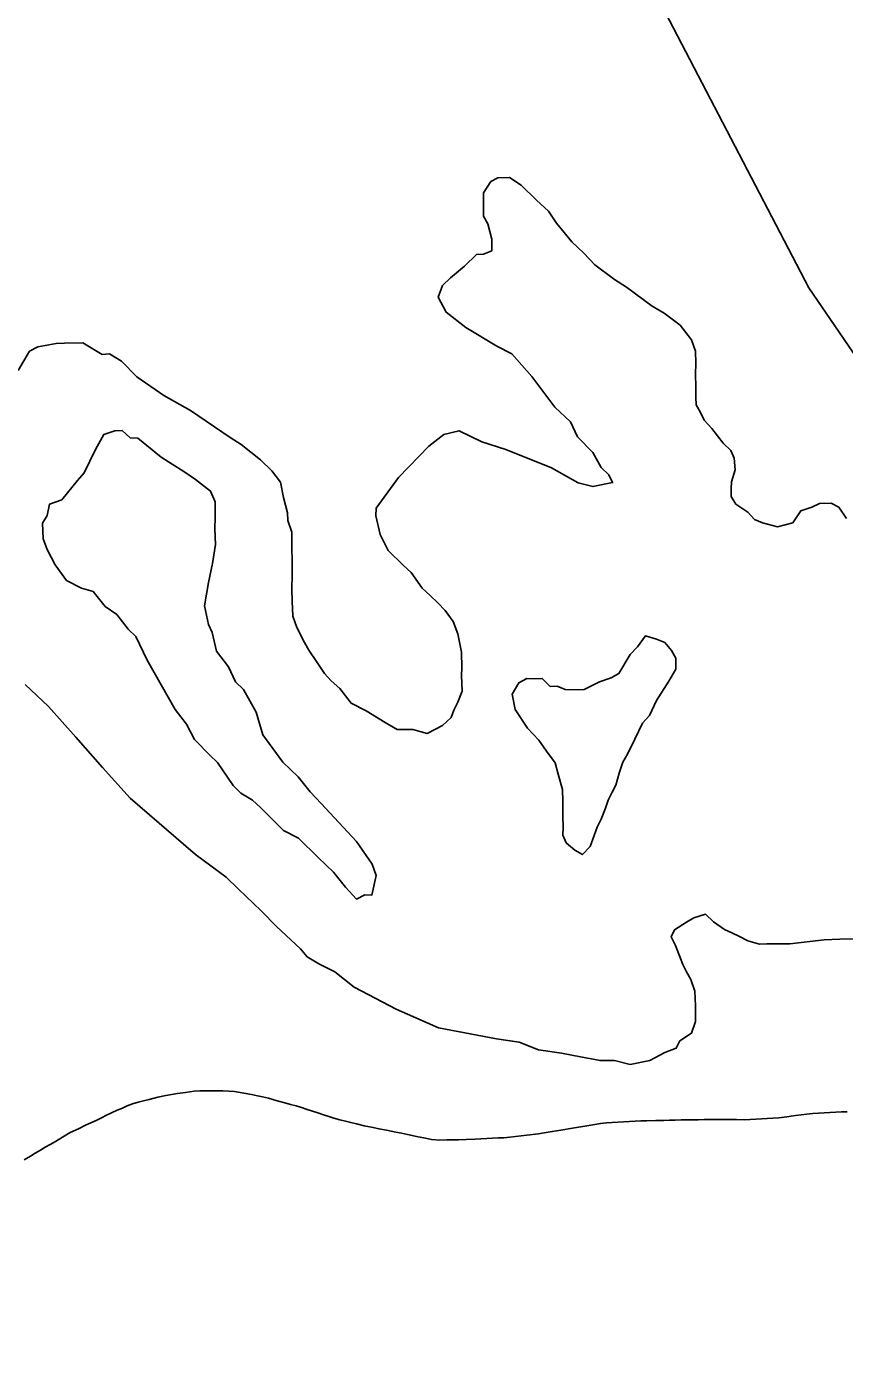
# Model space of a CAD drawing. Extents: x 2260773 to 2342389, y 552869 to 618546.
# Drawn here: x 2299571 to 2299999, y 581479 to 582170 of the extents above; entities that cross this region are included whole.
import ezdxf

# ---------------------------------------------------------------- set-up
doc = ezdxf.new("R2010")
doc.units = 0
for name, color, linetype in [('Exist Boundary Political City Limit New', 7, 'Continuous'), ('Exist Hydrographic Misc Water Feature', 7, 'Continuous'), ('Map Preparation Boundary City Limit Buffer Line', 7, 'Continuous')]:
    doc.layers.add(name, color=color, linetype=linetype)

msp = doc.modelspace()

# ---------------------------------------------------------------- linework, layer by layer
at = {"layer": 'Exist Boundary Political City Limit New'}
for points in [[(2299570.25, 581578.19), (2299573.5, 581580.12), (2299576, 581581.69), (2299578.75, 581583.25), (2299581.25, 581584.75), (2299583.75, 581586.25), (2299586.5, 581587.81), (2299590.25, 581590), (2299594.25, 581592.38), (2299598.5, 581594.44), (2299602.25, 581596.25), (2299605, 581597.56), (2299607.75, 581598.81), (2299610.5, 581600.12), (2299613.25, 581601.44), (2299615.75, 581602.75), (2299618.75, 581604.06), (2299621.5, 581605.25), (2299624, 581606.38), (2299626.75, 581607.5), (2299629.75, 581608.31), (2299632.5, 581609), (2299635.5, 581609.75), (2299640, 581610.88), (2299644.25, 581611.81), (2299650.25, 581612.81), (2299654.5, 581613.44), (2299659, 581614), (2299662, 581614.31), (2299671, 581614.31), (2299674, 581614.19), (2299677, 581614.12), (2299680, 581613.94), (2299683, 581613.44), (2299686, 581612.88), (2299689, 581612.25), (2299692, 581611.69), (2299694.75, 581611.06), (2299697.75, 581610.38), (2299702.25, 581609.06), (2299706.25, 581608), (2299709.25, 581607.12), (2299712.25, 581606.31), (2299715, 581605.5), (2299718, 581604.56), (2299720.75, 581603.62), (2299723.5, 581602.69), (2299726.5, 581601.75), (2299729.25, 581600.81), (2299732, 581599.88), (2299735, 581599.06), (2299738, 581598.31), (2299740.75, 581597.62), (2299743.75, 581596.94), (2299747.75, 581595.94), (2299752.5, 581595), (2299755.5, 581594.44), (2299759.5, 581593.62), (2299764.25, 581592.69), (2299767.25, 581592.12), (2299772, 581591.12), (2299776, 581590.25), (2299779, 581589.62), (2299783, 581588.81)], [(2299783, 581588.81), (2299787.25, 581588.5), (2299791, 581588.56), (2299794, 581588.62), (2299797, 581588.69), (2299801, 581588.75), (2299805.75, 581589), (2299808.75, 581589.12), (2299811.75, 581589.31), (2299814.75, 581589.44), (2299817.75, 581589.62), (2299820.75, 581589.75), (2299823.75, 581590), (2299826.75, 581590.31), (2299829.75, 581590.69), (2299832.75, 581591), (2299838.75, 581591.75), (2299841.75, 581592.25), (2299846, 581592.94), (2299850.5, 581593.75), (2299856.5, 581594.75), (2299864, 581596), (2299868.25, 581596.69), (2299871.25, 581597.12), (2299874.25, 581597.56), (2299877.25, 581597.75), (2299880.25, 581597.94), (2299883.25, 581598.06), (2299886.25, 581598.25), (2299889.25, 581598.38), (2299892.25, 581598.5), (2299895.25, 581598.56), (2299900, 581598.69), (2299904.25, 581598.81), (2299907.25, 581598.88), (2299910.25, 581598.94), (2299913.25, 581599), (2299918.25, 581599.06), (2299922.25, 581599.12), (2299925.25, 581599.19), (2299928.25, 581599.25), (2299932.25, 581599.25), (2299937.25, 581599.19), (2299942.25, 581599.19), (2299946.25, 581599.12), (2299949.25, 581599.25), (2299952.25, 581599.38), (2299955.25, 581599.56), (2299958.25, 581599.69), (2299961.25, 581599.88), (2299964.25, 581600.12), (2299968.5, 581600.69), (2299973, 581601.31), (2299979, 581602.06), (2299982, 581602.38), (2299985, 581602.56), (2299988, 581602.75), (2299991, 581602.94), (2299994, 581603.06), (2299997, 581603.19), (2300000, 581603.31)]]:
    msp.add_lwpolyline(points, dxfattribs=at)
at = {"layer": 'Exist Hydrographic Misc Water Feature'}
for points in [[(2300378.03, 581478.6), (2300326.97, 581578.31), (2300217.06, 581685.45), (2299980.02, 582033.57), (2299716.94, 582538.05), (2299529.93, 582852.14), (2299393.98, 583125.58), (2299225.02, 583364.82), (2299171.91, 583589.15), (2299139.92, 585071.06), (2299039.04, 585155.54), (2298545.07, 585424.36), (2298556.96, 588122.18), (2298581.98, 588923.89), (2299155.92, 588970.02), (2299631.02, 588982.68)], [(2299758.77, 581806.63), (2299764.92, 581802.89), (2299773.12, 581802.89), (2299780.71, 581800.89), (2299785.02, 581803.09), (2299788.71, 581804.99), (2299793.22, 581809.19), (2299794.65, 581812.99), (2299796.7, 581817.19), (2299798.96, 581822.93), (2299798.55, 581831.08), (2299798.76, 581835.08), (2299798.55, 581843.28), (2299796.7, 581852.87), (2299794.24, 581859.28), (2299790.14, 581865.17), (2299786.25, 581869.02), (2299782.15, 581872.86), (2299778.04, 581876.76), (2299772.3, 581884.91), (2299768.2, 581888.75), (2299760.21, 581896.49), (2299756.1, 581904.8), (2299753.85, 581914.49), (2299754.05, 581918.49), (2299765.74, 581934.58), (2299781.53, 581950.83), (2299789.32, 581956.98), (2299797.32, 581958.98), (2299809.21, 581953.19), (2299821.72, 581949.24), (2299845.51, 581939.56), (2299859.45, 581931.82), (2299867.24, 581929.82), (2299877.5, 581931.92), (2299875.44, 581935.86), (2299871.55, 581939.71), (2299867.24, 581947.66), (2299859.25, 581955.75), (2299855.55, 581963.65), (2299847.35, 581971.34), (2299835.25, 581987.38), (2299824.8, 581999.07), (2299817, 582003.07), (2299800.81, 582012.81), (2299790.55, 582020.86), (2299786.45, 582028.75), (2299788.71, 582034.9), (2299792.81, 582038.75), (2299800.19, 582044.95), (2299806.34, 582050.95), (2299810.03, 582051.16), (2299814.34, 582052.95), (2299814.34, 582059.05), (2299812.29, 582067.05), (2299810.03, 582071.05), (2299810.03, 582079.15), (2299810.03, 582083.25), (2299813.93, 582089.14), (2299817.62, 582090.99), (2299823.57, 582091.29), (2299829.72, 582087.14), (2299837.71, 582079.45), (2299844.07, 582073.61), (2299848.17, 582067.35), (2299856.17, 582057.61), (2299862.53, 582051.77), (2299868.27, 582045.67), (2299878.52, 582038.03), (2299884.67, 582033.88), (2299898.21, 582024.09), (2299904.36, 582020.35), (2299912.76, 582014.19), (2299918.71, 582006.4), (2299920.76, 582000.46), (2299920.97, 581994.3), (2299920.76, 581988.26), (2299920.97, 581982.16), (2299920.97, 581976.46), (2299921.17, 581972.42), (2299923.43, 581968.42), (2299925.27, 581964.47), (2299929.37, 581960.21), (2299935.32, 581952.42), (2299939.22, 581948.58), (2299941.06, 581944.63), (2299941.47, 581938.53), (2299939.63, 581932.33), (2299939.42, 581928.69), (2299939.42, 581924.64), (2299941.88, 581920.64), (2299948.03, 581916.44), (2299951.52, 581912.64), (2299955.82, 581910.8), (2299963.62, 581908.8), (2299971.61, 581910.85), (2299975.71, 581917.15), (2299981.46, 581919.1), (2299985.56, 581920.9), (2299991.71, 581921.2)], [(2299567.05, 581990.41), (2299572.99, 582000.51), (2299577.3, 582002.71), (2299586.94, 582004.51), (2299591.24, 582004.66), (2299600.88, 582004.81), (2299610.93, 581998.82), (2299614.82, 581999.07), (2299620.97, 581995.28), (2299628.97, 581987.18), (2299643.12, 581977.34), (2299657.06, 581969.6), (2299677.77, 581955.5), (2299683.52, 581951.81), (2299693.56, 581943.81), (2299699.51, 581938.07), (2299704.02, 581932.07), (2299705.66, 581924.13), (2299707.71, 581916.13), (2299707.92, 581912.03), (2299709.97, 581906.08), (2299709.97, 581901.98), (2299709.97, 581896.34), (2299710.17, 581892.24), (2299710.17, 581884.14), (2299709.97, 581876.04), (2299710.17, 581869.94), (2299710.58, 581862.15), (2299712.63, 581856.2), (2299716.53, 581848.31)], [(2299649.07, 581813.45), (2299634.51, 581839.13), (2299628.56, 581851.43), (2299624.46, 581855.28), (2299618.51, 581863.07), (2299612.57, 581867.22), (2299606.21, 581875.07), (2299600.06, 581876.81), (2299592.27, 581880.81), (2299586.32, 581889.01), (2299582.22, 581896.9), (2299580.17, 581902.49), (2299579.76, 581910.64), (2299582.22, 581914.74), (2299583.45, 581920.64), (2299589.81, 581922.95), (2299598.01, 581933.05), (2299601.49, 581936.99), (2299607.44, 581949.09), (2299611.75, 581956.93), (2299617.49, 581958.93), (2299621.39, 581959.14), (2299625.49, 581955.29), (2299629.59, 581955.04), (2299641.69, 581945.14), (2299647.43, 581941.45), (2299653.58, 581937.66), (2299659.73, 581933.51), (2299667.52, 581927.46), (2299669.98, 581921.82), (2299669.98, 581913.72), (2299669.78, 581907.67), (2299670.19, 581899.47), (2299668.55, 581889.57), (2299666.5, 581879.78), (2299664.45, 581867.53), (2299666.5, 581857.84), (2299668.34, 581853.54), (2299670.6, 581843.85), (2299676.95, 581835.59), (2299680.65, 581827.75), (2299684.75, 581823.91), (2299691.31, 581811.96), (2299694.79, 581800.07), (2299705.25, 581785.92), (2299713.25, 581778.23), (2299719.6, 581770.39), (2299725.35, 581764.24), (2299743.8, 581744.45), (2299752, 581732.66), (2299754.05, 581726.66), (2299751.8, 581716.46), (2299748.11, 581716.61), (2299743.8, 581714.41), (2299738.06, 581720.56), (2299731.7, 581728.4), (2299727.81, 581732.25), (2299723.71, 581736.09), (2299713.45, 581746.14), (2299705.66, 581750.19), (2299693.56, 581762.13), (2299689.46, 581765.98), (2299683.31, 581769.77), (2299679.41, 581773.62), (2299671.21, 581785.77), (2299667.11, 581789.61), (2299659.11, 581797.71), (2299655.01, 581805.66), (2299649.07, 581813.45)], [(2299991.71, 581921.2), (2299995.61, 581919), (2299999.71, 581913.1)], [(2299885.29, 581790.02), (2299882.83, 581785.92), (2299880.98, 581780.13), (2299879.14, 581773.93), (2299877.29, 581770.18), (2299875.24, 581765.98), (2299873.8, 581761.78), (2299871.55, 581756.03), (2299869.5, 581751.88), (2299867.24, 581745.73), (2299865.81, 581741.89), (2299861.71, 581737.63), (2299857.81, 581739.83), (2299853.3, 581743.78), (2299851.45, 581747.68), (2299851.66, 581751.73), (2299851.45, 581757.83), (2299851.45, 581765.52), (2299851.25, 581771.67), (2299848.99, 581779.67), (2299847.56, 581785.56), (2299843.05, 581791.56), (2299838.95, 581797.45), (2299833, 581803.56), (2299826.64, 581813.45), (2299825, 581821.39), (2299828.49, 581827.39), (2299832.79, 581829.6), (2299836.48, 581829.39), (2299840.79, 581829.6), (2299844.89, 581825.34), (2299848.58, 581825.55), (2299852.68, 581823.75), (2299859.04, 581823.6), (2299862.73, 581823.86), (2299870.73, 581827.9), (2299876.67, 581829.85), (2299880.78, 581832.11), (2299886.72, 581842.16), (2299890.41, 581846.05), (2299894.72, 581851.9), (2299900.46, 581850.2), (2299904.77, 581848.36), (2299908.25, 581844.16), (2299910.51, 581840.16), (2299910.51, 581834.52), (2299906.82, 581828.16), (2299900.46, 581818.16), (2299896.77, 581810.22), (2299893.08, 581806.32), (2299889.18, 581797.97), (2299885.29, 581790.02)], [(2299716.53, 581848.31), (2299718.78, 581844.31), (2299722.89, 581838.41), (2299726.99, 581832.16), (2299730.47, 581828.37), (2299734.98, 581824.42), (2299740.93, 581816.63), (2299748.72, 581812.63), (2299758.77, 581806.63)], [(2300006.06, 581693.6), (2299996.22, 581693.44), (2299988.02, 581693.03), (2299969.97, 581690.93), (2299961.77, 581690.93), (2299958.08, 581691.08), (2299954.18, 581690.88), (2299948.03, 581692.57), (2299943.73, 581694.88), (2299939.83, 581696.67), (2299935.93, 581698.47), (2299930.19, 581702.57), (2299926.09, 581706.41), (2299919.94, 581704.51), (2299916.04, 581702.26), (2299909.89, 581698.31), (2299908.05, 581694.57), (2299910.3, 581690.16), (2299914.2, 581680.27), (2299916.04, 581676.32), (2299918.3, 581672.32), (2299920.35, 581666.32), (2299920.76, 581658.58), (2299920.76, 581650.48), (2299918.71, 581644.28), (2299912.56, 581640.33), (2299910.71, 581636.59), (2299904.77, 581634.23), (2299896.98, 581630.13), (2299886.72, 581628.03), (2299878.52, 581630.03), (2299870.93, 581629.98), (2299860.68, 581631.93), (2299850.84, 581633.82), (2299838.74, 581635.67), (2299828.69, 581639.56), (2299816.8, 581641.41), (2299786.66, 581647.15), (2299764.51, 581656.94), (2299742.57, 581668.37), (2299732.52, 581676.37), (2299724.12, 581680.47), (2299717.96, 581684.27), (2299714.48, 581688.42), (2299701.97, 581700.05), (2299693.97, 581708.15), (2299681.88, 581719.69), (2299675.72, 581725.89), (2299659.73, 581737.63), (2299625.49, 581767.11), (2299611.13, 581783.05), (2299597.19, 581798.94), (2299582.84, 581814.88), (2299570.74, 581826.42)]]:
    msp.add_lwpolyline(points, dxfattribs=at)
at = {"layer": 'Map Preparation Boundary City Limit Buffer Line'}
for points in [[(2299570.25, 581578.19), (2299573.5, 581580.12), (2299576, 581581.69), (2299578.75, 581583.25), (2299581.25, 581584.75), (2299583.75, 581586.25), (2299586.5, 581587.81), (2299590.25, 581590), (2299594.25, 581592.38), (2299598.5, 581594.44), (2299602.25, 581596.25), (2299605, 581597.56), (2299607.75, 581598.81), (2299610.5, 581600.12), (2299613.25, 581601.44), (2299615.75, 581602.75), (2299618.75, 581604.06), (2299621.5, 581605.25), (2299624, 581606.38), (2299626.75, 581607.5), (2299629.75, 581608.31), (2299632.5, 581609), (2299635.5, 581609.75), (2299640, 581610.88), (2299644.25, 581611.81), (2299650.25, 581612.81), (2299654.5, 581613.44), (2299659, 581614), (2299662, 581614.31), (2299671, 581614.31), (2299674, 581614.19), (2299677, 581614.12), (2299680, 581613.94), (2299683, 581613.44), (2299686, 581612.88), (2299689, 581612.25), (2299692, 581611.69), (2299694.75, 581611.06), (2299697.75, 581610.38), (2299702.25, 581609.06), (2299706.25, 581608), (2299709.25, 581607.12), (2299712.25, 581606.31), (2299715, 581605.5), (2299718, 581604.56), (2299720.75, 581603.62), (2299723.5, 581602.69), (2299726.5, 581601.75), (2299729.25, 581600.81), (2299732, 581599.88), (2299735, 581599.06), (2299738, 581598.31), (2299740.75, 581597.62), (2299743.75, 581596.94), (2299747.75, 581595.94), (2299752.5, 581595), (2299755.5, 581594.44), (2299759.5, 581593.62), (2299764.25, 581592.69), (2299767.25, 581592.12), (2299772, 581591.12), (2299776, 581590.25), (2299779, 581589.62), (2299783, 581588.81)], [(2299783, 581588.81), (2299787.25, 581588.5), (2299791, 581588.56), (2299794, 581588.62), (2299797, 581588.69), (2299801, 581588.75), (2299805.75, 581589), (2299808.75, 581589.12), (2299811.75, 581589.31), (2299814.75, 581589.44), (2299817.75, 581589.62), (2299820.75, 581589.75), (2299823.75, 581590), (2299826.75, 581590.31), (2299829.75, 581590.69), (2299832.75, 581591), (2299838.75, 581591.75), (2299841.75, 581592.25), (2299846, 581592.94), (2299850.5, 581593.75), (2299856.5, 581594.75), (2299864, 581596), (2299868.25, 581596.69), (2299871.25, 581597.12), (2299874.25, 581597.56), (2299877.25, 581597.75), (2299880.25, 581597.94), (2299883.25, 581598.06), (2299886.25, 581598.25), (2299889.25, 581598.38), (2299892.25, 581598.5), (2299895.25, 581598.56), (2299900, 581598.69), (2299904.25, 581598.81), (2299907.25, 581598.88), (2299910.25, 581598.94), (2299913.25, 581599), (2299918.25, 581599.06), (2299922.25, 581599.12), (2299925.25, 581599.19), (2299928.25, 581599.25), (2299932.25, 581599.25), (2299937.25, 581599.19), (2299942.25, 581599.19), (2299946.25, 581599.12), (2299949.25, 581599.25), (2299952.25, 581599.38), (2299955.25, 581599.56), (2299958.25, 581599.69), (2299961.25, 581599.88), (2299964.25, 581600.12), (2299968.5, 581600.69), (2299973, 581601.31), (2299979, 581602.06), (2299982, 581602.38), (2299985, 581602.56), (2299988, 581602.75), (2299991, 581602.94), (2299994, 581603.06), (2299997, 581603.19), (2300000, 581603.31)]]:
    msp.add_lwpolyline(points, dxfattribs=at)

doc.saveas('drawing.dxf')
